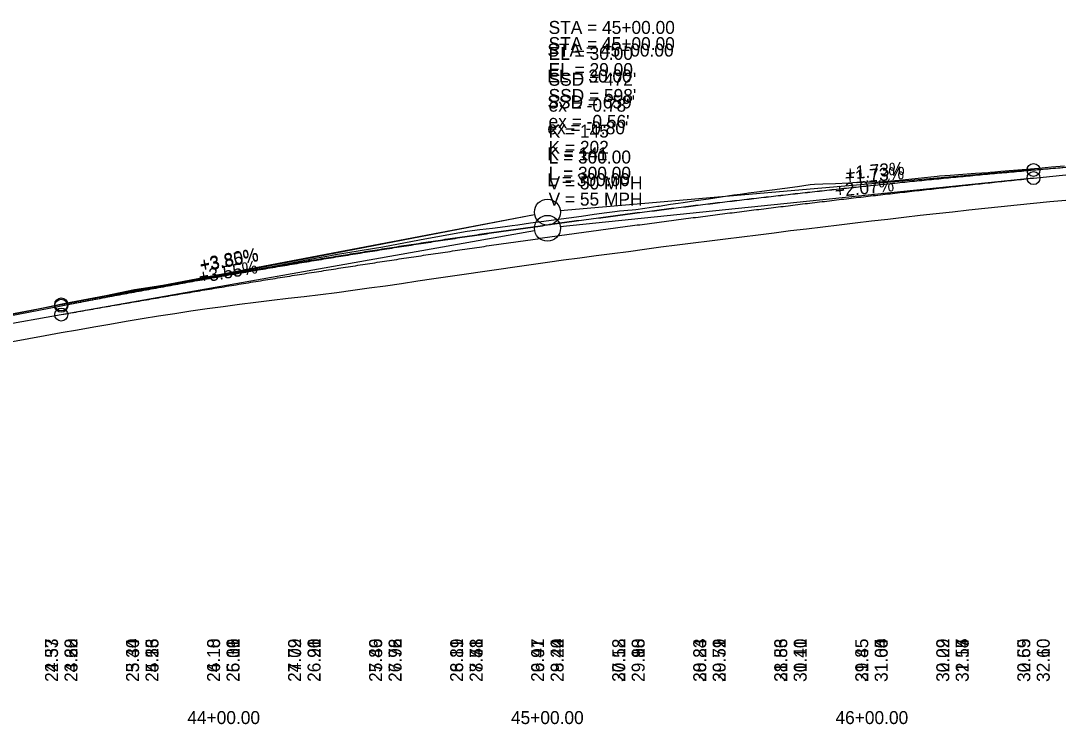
# Model space of a CAD drawing. Extents: x 3880794 to 3915434, y 287517 to 300173.
# Drawn here: x 3884875.8 to 3885195.9, y 296519.7 to 296736.8 of the extents above; entities that cross this region are included whole.
import ezdxf

# ---------------------------------------------------------------- set-up
doc = ezdxf.new("R2010")
doc.units = 0
for name, color, linetype in [('Level 1', 7, 'Continuous'), ('Level 2', 7, 'Continuous'), ('Level 30', 7, 'Continuous'), ('Level 31', 7, 'Continuous'), ('Level 32', 7, 'Continuous')]:
    doc.layers.add(name, color=color, linetype=linetype)

msp = doc.modelspace()

# ---------------------------------------------------------------- linework, layer by layer
at = {"layer": 'Level 1'}
for p, q in [((3885188.3, 296690.76), (3885334.31, 296703.41)), ((3885188.3, 296690.76), (3885238.3, 296695.09)), ((3885188.3, 296690.76), (3885042.28, 296678.1)), ((3885188.3, 296690.76), (3885042.28, 296678.1)), ((3884888.3, 296649.26), (3885034.37, 296677.01)), ((3884888.3, 296648.85), (3885034.37, 296677)), ((3884738.3, 296620.76), (3884888.3, 296649.26)), ((3884838.3, 296639.21), (3884888.3, 296648.85))]:
    msp.add_line(p, q, dxfattribs=at)
for points in [[(3885174.29, 296690.03), (3885174.92, 296690.08), (3885176.35, 296690.2), (3885178.21, 296690.35), (3885182.14, 296690.68), (3885183.49, 296690.79), (3885186.06, 296691.01), (3885189.98, 296691.35), (3885193.9, 296691.69), (3885197.82, 296692.02)], [(3884866.44, 296644.96), (3884879.33, 296647.48), (3884890, 296649.76), (3884891.12, 296649.98), (3884902.07, 296652.01), (3884910.85, 296653.88), (3884915.01, 296654.51), (3884924.89, 296656), (3884932.7, 296657.09), (3884940.01, 296658.61), (3884954, 296661.12), (3884956.57, 296661.58), (3884967.3, 296663.65), (3884970.88, 296664.25), (3884972.92, 296664.64), (3884987.57, 296667.08), (3884998.86, 296669.2), (3885011.81, 296671.53), (3885013.51, 296671.84), (3885017.43, 296672.34), (3885021.35, 296672.84), (3885025.28, 296673.34), (3885027.47, 296673.62), (3885029.2, 296673.86), (3885033.12, 296674.41), (3885037.24, 296674.99), (3885040.96, 296675.46), (3885044.88, 296675.99), (3885048.81, 296676.53), (3885052.73, 296677.07), (3885056.65, 296677.61), (3885059.14, 296677.95), (3885060.57, 296678.1), (3885064.49, 296678.5), (3885065.61, 296678.61), (3885068.41, 296679.01), (3885072.33, 296679.57), (3885072.81, 296679.64), (3885076.26, 296680.16), (3885078.62, 296680.52), (3885080.18, 296680.75), (3885084.1, 296681.32), (3885088.02, 296681.89), (3885091.94, 296682.47), (3885095.86, 296683.04), (3885097.83, 296683.33), (3885099.79, 296683.61), (3885100.35, 296683.7), (3885103.71, 296684.1), (3885106.05, 296684.38), (3885107.63, 296684.6), (3885111.55, 296685.15), (3885115.47, 296685.69), (3885119.39, 296686.23), (3885120.75, 296686.42), (3885123.31, 296686.5), (3885127.23, 296686.62), (3885131.16, 296686.75), (3885135.08, 296687.09), (3885135.5, 296687.13), (3885139.1, 296686.98), (3885142.92, 296687.31), (3885146.84, 296687.64), (3885149.79, 296687.89), (3885150.76, 296687.99), (3885154.69, 296688.41), (3885158.61, 296688.83), (3885159.31, 296688.91), (3885162.53, 296689.15), (3885166.45, 296689.44), (3885170.37, 296689.74), (3885174.29, 296690.03)]]:
    msp.add_lwpolyline(points, dxfattribs=at)
msp.add_circle((3885038.3, 296677.76), 4, dxfattribs=at)
msp.add_circle((3885038.3, 296677.76), 4, dxfattribs=at)
for points in [[(3885188.3, 296690.76), (3885194.3, 296691.27), (3885200.3, 296691.78), (3885206.3, 296692.29), (3885212.3, 296692.78), (3885218.3, 296693.27), (3885224.3, 296693.76), (3885230.3, 296694.23), (3885236.3, 296694.7), (3885242.3, 296695.17), (3885248.3, 296695.62), (3885254.3, 296696.07), (3885260.3, 296696.52), (3885266.3, 296696.95), (3885272.3, 296697.38), (3885278.3, 296697.81), (3885284.3, 296698.22), (3885290.3, 296698.63), (3885296.3, 296699.04), (3885302.3, 296699.43), (3885308.3, 296699.82), (3885314.3, 296700.21), (3885320.3, 296700.58), (3885326.3, 296700.95), (3885332.3, 296701.32), (3885338.3, 296701.67), (3885344.3, 296702.02), (3885350.3, 296702.37), (3885356.3, 296702.7), (3885362.3, 296703.03), (3885368.3, 296703.36), (3885374.3, 296703.67), (3885380.3, 296703.98), (3885386.3, 296704.29), (3885392.3, 296704.58), (3885398.3, 296704.87), (3885404.3, 296705.16), (3885410.3, 296705.43), (3885416.3, 296705.7), (3885422.3, 296705.97), (3885428.3, 296706.22), (3885434.3, 296706.47), (3885440.3, 296706.72), (3885446.3, 296706.95), (3885452.3, 296707.18), (3885458.3, 296707.41), (3885464.3, 296707.62), (3885470.3, 296707.83), (3885476.3, 296708.04), (3885482.3, 296708.23), (3885488.3, 296708.42)], [(3884888.3, 296649.26), (3884894.3, 296650.39), (3884900.3, 296651.51), (3884906.3, 296652.62), (3884912.3, 296653.72), (3884918.3, 296654.8), (3884924.3, 296655.87), (3884930.3, 296656.93), (3884936.3, 296657.98), (3884942.3, 296659.01), (3884948.3, 296660.04), (3884954.3, 296661.05), (3884960.3, 296662.04), (3884966.3, 296663.03), (3884972.3, 296664), (3884978.3, 296664.96), (3884984.3, 296665.91), (3884990.3, 296666.85), (3884996.3, 296667.77), (3885002.3, 296668.68), (3885008.3, 296669.58), (3885014.3, 296670.46), (3885020.3, 296671.34), (3885026.3, 296672.2), (3885032.3, 296673.05), (3885038.3, 296673.88), (3885044.3, 296674.71), (3885050.3, 296675.52), (3885056.3, 296676.32), (3885062.3, 296677.1), (3885068.3, 296677.88), (3885074.3, 296678.64), (3885080.3, 296679.39), (3885086.3, 296680.13), (3885092.3, 296680.85), (3885098.3, 296681.56), (3885104.3, 296682.26), (3885110.3, 296682.95), (3885116.3, 296683.62), (3885122.3, 296684.29), (3885128.3, 296684.94), (3885134.3, 296685.57), (3885140.3, 296686.2), (3885146.3, 296686.81), (3885152.3, 296687.41), (3885158.3, 296688), (3885164.3, 296688.58), (3885170.3, 296689.14), (3885176.3, 296689.69), (3885182.3, 296690.23), (3885188.3, 296690.76)], [(3884888.3, 296648.85), (3884894.3, 296650), (3884900.3, 296651.14), (3884906.3, 296652.26), (3884912.3, 296653.37), (3884918.3, 296654.47), (3884924.3, 296655.56), (3884930.3, 296656.63), (3884936.3, 296657.69), (3884942.3, 296658.74), (3884948.3, 296659.78), (3884954.3, 296660.8), (3884960.3, 296661.81), (3884966.3, 296662.81), (3884972.3, 296663.79), (3884978.3, 296664.76), (3884984.3, 296665.72), (3884990.3, 296666.67), (3884996.3, 296667.6), (3885002.3, 296668.52), (3885008.3, 296669.43), (3885014.3, 296670.33), (3885020.3, 296671.21), (3885026.3, 296672.08), (3885032.3, 296672.94), (3885038.3, 296673.78), (3885044.3, 296674.61), (3885050.3, 296675.43), (3885056.3, 296676.24), (3885062.3, 296677.03), (3885068.3, 296677.81), (3885074.3, 296678.58), (3885080.3, 296679.34), (3885086.3, 296680.08), (3885092.3, 296680.81), (3885098.3, 296681.53), (3885104.3, 296682.23), (3885110.3, 296682.92), (3885116.3, 296683.6), (3885122.3, 296684.27), (3885128.3, 296684.92), (3885134.3, 296685.56), (3885140.3, 296686.19), (3885146.3, 296686.81), (3885152.3, 296687.41), (3885158.3, 296688), (3885164.3, 296688.58), (3885170.3, 296689.14), (3885176.3, 296689.69), (3885182.3, 296690.23), (3885188.3, 296690.76)]]:
    msp.add_spline(points, degree=3, dxfattribs=at)
at = {"layer": 'Level 2'}
for p, q in [((3885188.3, 296688.26), (3885238.3, 296693.42)), ((3885188.3, 296688.26), (3885042.28, 296673.17)), ((3884888.3, 296646.13), (3885034.36, 296672.06)), ((3884738.3, 296619.51), (3884888.3, 296646.13))]:
    msp.add_line(p, q, dxfattribs=at)
for points in [[(3885038.3, 296662.31), (3885043.3, 296662.99), (3885048.3, 296663.67), (3885053.3, 296664.35), (3885058.3, 296665.02), (3885063.3, 296665.65), (3885068.3, 296666.32), (3885073.3, 296666.99), (3885078.3, 296667.65), (3885083.3, 296668.29), (3885088.3, 296668.9), (3885093.3, 296669.52), (3885098.3, 296670.15), (3885103.3, 296670.77), (3885108.3, 296671.37), (3885113.3, 296672.05), (3885118.3, 296672.64), (3885123.3, 296673.23), (3885128.3, 296673.81), (3885133.3, 296674.42), (3885138.3, 296675.03), (3885143.3, 296675.62), (3885148.3, 296676.2), (3885153.3, 296676.78), (3885158.3, 296677.34), (3885163.3, 296677.88), (3885168.3, 296678.42), (3885173.3, 296678.95), (3885178.3, 296679.49), (3885183.3, 296680), (3885188.3, 296680.49), (3885193.3, 296680.98), (3885198.3, 296681.47)], [(3884873.3, 296637.84), (3884878.3, 296638.78), (3884883.3, 296639.72), (3884888.3, 296640.59), (3884893.3, 296641.45), (3884898.3, 296642.32), (3884903.3, 296643.21), (3884908.3, 296644.11), (3884913.3, 296644.97), (3884918.3, 296645.73), (3884923.3, 296646.49), (3884928.3, 296647.25), (3884933.3, 296647.99), (3884938.3, 296648.65), (3884943.3, 296649.31), (3884948.3, 296649.99), (3884953.3, 296650.59), (3884958.3, 296651.16), (3884963.3, 296651.72), (3884968.3, 296652.31), (3884973.3, 296652.98), (3884978.3, 296653.66), (3884983.3, 296654.35), (3884988.3, 296655.05), (3884993.3, 296655.77), (3884998.3, 296656.51), (3885003.3, 296657.24), (3885008.3, 296657.98), (3885013.3, 296658.72), (3885018.3, 296659.44), (3885023.3, 296660.16), (3885028.3, 296660.88), (3885033.3, 296661.6), (3885038.3, 296662.31)]]:
    msp.add_lwpolyline(points, dxfattribs=at)
for centre, radius in [((3885188.3, 296688.26), 2), ((3885038.3, 296672.76), 4), ((3884888.3, 296646.13), 2)]:
    msp.add_circle(centre, radius, dxfattribs=at)
msp.add_spline([(3884888.3, 296646.13), (3884894.3, 296647.19), (3884900.3, 296648.24), (3884906.3, 296649.29), (3884912.3, 296650.32), (3884918.3, 296651.35), (3884924.3, 296652.36), (3884930.3, 296653.37), (3884936.3, 296654.37), (3884942.3, 296655.36), (3884948.3, 296656.34), (3884954.3, 296657.31), (3884960.3, 296658.27), (3884966.3, 296659.22), (3884972.3, 296660.17), (3884978.3, 296661.11), (3884984.3, 296662.03), (3884990.3, 296662.95), (3884996.3, 296663.86), (3885002.3, 296664.76), (3885008.3, 296665.65), (3885014.3, 296666.53), (3885020.3, 296667.41), (3885026.3, 296668.27), (3885032.3, 296669.13), (3885038.3, 296669.98), (3885044.3, 296670.81), (3885050.3, 296671.64), (3885056.3, 296672.46), (3885062.3, 296673.27), (3885068.3, 296674.08), (3885074.3, 296674.87), (3885080.3, 296675.66), (3885086.3, 296676.43), (3885092.3, 296677.2), (3885098.3, 296677.96), (3885104.3, 296678.7), (3885110.3, 296679.44), (3885116.3, 296680.18), (3885122.3, 296680.9), (3885128.3, 296681.61), (3885134.3, 296682.32), (3885140.3, 296683.01), (3885146.3, 296683.7), (3885152.3, 296684.38), (3885158.3, 296685.05), (3885164.3, 296685.71), (3885170.3, 296686.36), (3885176.3, 296687), (3885182.3, 296687.63), (3885188.3, 296688.26)], degree=3, dxfattribs=at)
at = {"layer": 'Level 31'}
for centre in [(3885188.3, 296690.76), (3885188.3, 296690.76), (3885188.3, 296690.76), (3884888.3, 296649.26), (3884888.3, 296648.85)]:
    msp.add_circle(centre, 2, dxfattribs=at)

# ---------------------------------------------------------------- texts
at = {"layer": 'Level 2'}
for s, p in [('STA = 45+00.00', (3885038.67, 296727.75)), ('EL = 29.00', (3885038.67, 296719.75)), ("SSD = 598'", (3885038.67, 296711.75)), ("ex = -0.56'", (3885038.67, 296703.75)), ('K = 202', (3885038.67, 296695.75)), ('L = 300.00', (3885038.67, 296687.75)), ('V = 55 MPH', (3885038.67, 296679.75)), ('44+00.00', (3884927.18, 296519.76)), ('45+00.00', (3885027.05, 296519.76)), ('46+00.00', (3885127.18, 296519.76))]:
    msp.add_text(s, height=4, dxfattribs=at).set_placement(p)
for s, rotation, p in [('+2.07%', 5.8996, (3885127.22, 296682.36)), ('+3.55%', 10.0652, (3884931.11, 296655.77)), ('23.68', 90, (3884893.3, 296532.76)), ('24.55', 90, (3884918.3, 296532.76)), ('25.39', 90, (3884943.3, 296532.76)), ('26.20', 90, (3884968.3, 296532.76)), ('26.98', 90, (3884993.3, 296532.76)), ('27.73', 90, (3885018.3, 296532.76)), ('28.44', 90, (3885043.3, 296532.76)), ('29.13', 90, (3885068.3, 296532.76)), ('29.79', 90, (3885093.3, 296532.76)), ('30.41', 90, (3885118.3, 296532.76)), ('31.00', 90, (3885143.3, 296532.76)), ('31.57', 90, (3885168.3, 296532.76)), ('32.10', 90, (3885193.3, 296532.76))]:
    msp.add_text(s, height=4, rotation=rotation, dxfattribs=at).set_placement(p)
at = {"layer": 'Level 30'}
for s, p in [('24.33', (3884887.3, 296532.76)), ('25.30', (3884912.3, 296532.76)), ('26.10', (3884937.3, 296532.76)), ('27.02', (3884962.3, 296532.76)), ('27.89', (3884987.3, 296532.76)), ('28.81', (3885012.3, 296532.76)), ('29.47', (3885037.3, 296532.76)), ('30.12', (3885062.3, 296532.76)), ('30.84', (3885087.3, 296532.76)), ('31.53', (3885112.3, 296532.76)), ('31.85', (3885137.3, 296532.76)), ('32.29', (3885162.3, 296532.76)), ('32.69', (3885187.3, 296532.76))]:
    msp.add_text(s, height=4, rotation=90, dxfattribs=at).set_placement(p)
for s, p in [('44+00.00', (3884927.18, 296519.76)), ('44+00.00', (3884927.18, 296519.76)), ('44+00.00', (3884927.18, 296519.76)), ('45+00.00', (3885027.05, 296519.76)), ('45+00.00', (3885027.05, 296519.76)), ('45+00.00', (3885027.05, 296519.76)), ('46+00.00', (3885127.18, 296519.76)), ('46+00.00', (3885127.18, 296519.76)), ('46+00.00', (3885127.18, 296519.76))]:
    msp.add_text(s, height=4, dxfattribs=at).set_placement(p)
at = {"layer": 'Level 31'}
for s, p in [('STA = 45+00.00', (3885038.67, 296732.75)), ('STA = 45+00.00', (3885038.3, 296725.76)), ('EL = 30.00', (3885038.67, 296724.75)), ('EL = 30.00', (3885038.3, 296717.76)), ("SSD = 472'", (3885038.67, 296716.75)), ("SSD = 659'", (3885038.3, 296709.76)), ("ex = -0.78'", (3885038.67, 296708.75)), ("ex = -0.80'", (3885038.3, 296701.76)), ('K = 145', (3885038.67, 296700.75)), ('K = 141', (3885038.3, 296693.76)), ('L = 300.00', (3885038.67, 296692.75)), ('V = 50 MPH', (3885038.67, 296684.75)), ('L = 300.00', (3885038.3, 296685.76))]:
    msp.add_text(s, height=4, dxfattribs=at).set_placement(p)
for s, rotation, p in [('+1.73%', 4.9533, (3885130.25, 296686.37)), ('+1.73%', 4.9533, (3885130.44, 296687.75)), ('+3.85%', 10.908, (3884931.44, 296659.2)), ('+3.80%', 10.758, (3884931.45, 296659.49)), ('24.30', 90, (3884893.3, 296532.76)), ('24.22', 90, (3884893.3, 296532.76)), ('25.23', 90, (3884918.3, 296532.76)), ('25.16', 90, (3884918.3, 296532.76)), ('26.06', 90, (3884943.3, 296532.76)), ('26.11', 90, (3884943.3, 296532.76)), ('26.96', 90, (3884968.3, 296532.76)), ('26.91', 90, (3884968.3, 296532.76)), ('27.76', 90, (3884993.3, 296532.76)), ('27.72', 90, (3884993.3, 296532.76)), ('28.48', 90, (3885018.3, 296532.76)), ('28.51', 90, (3885018.3, 296532.76)), ('29.20', 90, (3885043.3, 296532.76)), ('29.22', 90, (3885043.3, 296532.76)), ('29.90', 90, (3885068.3, 296532.76)), ('29.88', 90, (3885068.3, 296532.76)), ('30.51', 90, (3885093.3, 296532.76)), ('30.52', 90, (3885093.3, 296532.76)), ('31.10', 90, (3885118.3, 296532.76)), ('31.11', 90, (3885118.3, 296532.76)), ('31.64', 90, (3885143.3, 296532.76)), ('31.65', 90, (3885143.3, 296532.76)), ('32.14', 90, (3885168.3, 296532.76)), ('32.15', 90, (3885168.3, 296532.76)), ('32.60', 90, (3885193.3, 296532.76)), ('32.60', 90, (3885193.3, 296532.76))]:
    msp.add_text(s, height=4, rotation=rotation, dxfattribs=at).set_placement(p)
at = {"layer": 'Level 32'}
for s, p in [('22.57', (3884887.3, 296532.76)), ('23.44', (3884912.3, 296532.76)), ('24.18', (3884937.3, 296532.76)), ('24.79', (3884962.3, 296532.76)), ('25.46', (3884987.3, 296532.76)), ('26.19', (3885012.3, 296532.76)), ('26.91', (3885037.3, 296532.76)), ('27.58', (3885062.3, 296532.76)), ('28.23', (3885087.3, 296532.76)), ('28.86', (3885112.3, 296532.76)), ('29.45', (3885137.3, 296532.76)), ('30.02', (3885162.3, 296532.76)), ('30.55', (3885187.3, 296532.76))]:
    msp.add_text(s, height=4, rotation=90, dxfattribs=at).set_placement(p)

doc.saveas('drawing.dxf')
